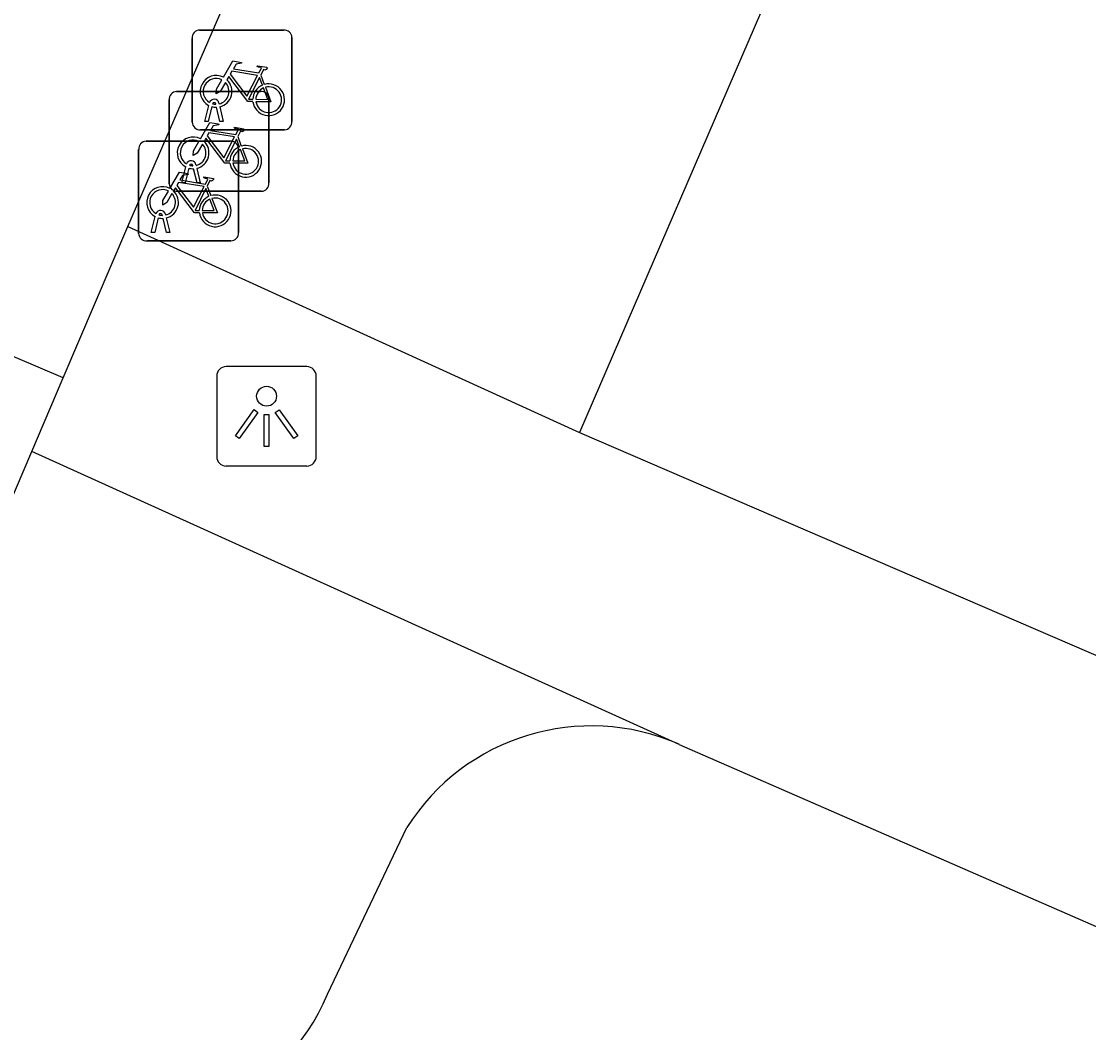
# Model space of a CAD drawing. Extents: x 162812 to 163818, y 381639 to 382470.
# Drawn here: x 163447.83 to 163458.53, y 381949.74 to 381959.88 of the extents above; entities that cross this region are included whole.
import ezdxf

# ---------------------------------------------------------------- set-up
doc = ezdxf.new("R2010")
doc.units = 0
for name, color, linetype in [('IMGEO_Fietsenrek', 7, 'Continuous'), ('IMGEO_Lichtpunt', 7, 'Continuous'), ('IMGEO_Pand', 7, 'Continuous'), ('IMGEO_Rijbaan_lokaal_open', 7, 'Continuous'), ('IMGEO_Voetpad_open', 7, 'Continuous')]:
    doc.layers.add(name, color=color, linetype=linetype)

msp = doc.modelspace()

# ---------------------------------------------------------------- linework, layer by layer
at = {"layer": 'IMGEO_Fietsenrek'}
for p, q in [((163449.617, 381959.794), (163450.458, 381959.794)), ((163450.458, 381959.794), (163449.617, 381959.794)), ((163449.542, 381958.869), (163449.542, 381959.71)), ((163449.542, 381959.71), (163449.542, 381958.869)), ((163450.542, 381959.719), (163450.542, 381958.878)), ((163450.542, 381958.878), (163450.542, 381959.719)), ((163450.229, 381959.343), (163450.265, 381959.248)), ((163449.387, 381959.177), (163450.228, 381959.177)), ((163450.228, 381959.177), (163449.387, 381959.177)), ((163449.312, 381958.252), (163449.312, 381959.093)), ((163449.312, 381959.093), (163449.312, 381958.252)), ((163449.669, 381958.878), (163449.708, 381959.038)), ((163449.738, 381959.026), (163449.703, 381958.878)), ((163449.78, 381959.05), (163449.779, 381959.054)), ((163449.821, 381958.878), (163449.787, 381959.02)), ((163449.811, 381959.061), (163449.812, 381959.054)), ((163449.819, 381959.024), (163449.854, 381958.878)), ((163450.312, 381959.102), (163450.312, 381958.261)), ((163450.312, 381958.261), (163450.312, 381959.102)), ((163449.703, 381958.878), (163449.669, 381958.878)), ((163449.854, 381958.878), (163449.821, 381958.878)), ((163450.467, 381958.794), (163449.626, 381958.794)), ((163449.626, 381958.794), (163450.467, 381958.794)), ((163449.999, 381958.726), (163450.035, 381958.631)), ((163449.006, 381957.755), (163449.006, 381958.596)), ((163449.006, 381958.596), (163449.006, 381957.755)), ((163449.081, 381958.68), (163449.922, 381958.68)), ((163449.922, 381958.68), (163449.081, 381958.68)), ((163450.006, 381958.605), (163450.006, 381957.764)), ((163450.006, 381957.764), (163450.006, 381958.605)), ((163449.439, 381958.261), (163449.478, 381958.421)), ((163449.508, 381958.409), (163449.473, 381958.261)), ((163449.55, 381958.433), (163449.549, 381958.437)), ((163449.591, 381958.261), (163449.557, 381958.403)), ((163449.581, 381958.444), (163449.582, 381958.437)), ((163449.589, 381958.407), (163449.624, 381958.261)), ((163450.237, 381958.177), (163449.396, 381958.177)), ((163449.396, 381958.177), (163450.237, 381958.177)), ((163449.473, 381958.261), (163449.439, 381958.261)), ((163449.624, 381958.261), (163449.591, 381958.261)), ((163449.693, 381958.229), (163449.729, 381958.134)), ((163449.133, 381957.764), (163449.172, 381957.924)), ((163449.202, 381957.912), (163449.167, 381957.764)), ((163449.244, 381957.936), (163449.243, 381957.94)), ((163449.285, 381957.764), (163449.251, 381957.906)), ((163449.275, 381957.947), (163449.276, 381957.94)), ((163449.283, 381957.91), (163449.318, 381957.764)), ((163449.167, 381957.764), (163449.133, 381957.764)), ((163449.318, 381957.764), (163449.285, 381957.764)), ((163449.931, 381957.68), (163449.09, 381957.68)), ((163449.09, 381957.68), (163449.931, 381957.68))]:
    msp.add_line(p, q, dxfattribs=at)
for points in [[(163449.855, 381959.32), (163449.95, 381959.484), (163450.036, 381959.47), (163450.038, 381959.461), (163449.982, 381959.45), (163449.955, 381959.405), (163450.211, 381959.364)], [(163450.198, 381959.339), (163449.941, 381959.38), (163449.924, 381959.351), (163450.091, 381959.131), (163450.198, 381959.339)], [(163450.211, 381959.364), (163450.236, 381959.413), (163450.23, 381959.417), (163450.207, 381959.421), (163450.195, 381959.428), (163450.194, 381959.431), (163450.196, 381959.436), (163450.291, 381959.421), (163450.293, 381959.411), (163450.283, 381959.398), (163450.271, 381959.392), (163450.257, 381959.398), (163450.229, 381959.343)], [(163449.876, 381959.268), (163449.824, 381959.178), (163449.784, 381959.153), (163449.785, 381959.2), (163449.84, 381959.294)], [(163450.151, 381959.076), (163450.101, 381959.076), (163449.91, 381959.327), (163449.891, 381959.295)], [(163450.246, 381959.241), (163450.216, 381959.318), (163450.107, 381959.1), (163450.15, 381959.1)], [(163450.18, 381959.1), (163450.3, 381959.099), (163450.256, 381959.213)], [(163450.276, 381959.22), (163450.331, 381959.075), (163450.181, 381959.075)], [(163449.625, 381958.703), (163449.72, 381958.867), (163449.806, 381958.853), (163449.808, 381958.844), (163449.752, 381958.833), (163449.725, 381958.788), (163449.981, 381958.747)], [(163449.981, 381958.747), (163450.006, 381958.796), (163450, 381958.8), (163449.977, 381958.804), (163449.965, 381958.811), (163449.964, 381958.814), (163449.966, 381958.819), (163450.061, 381958.804), (163450.063, 381958.794), (163450.053, 381958.781), (163450.041, 381958.775), (163450.027, 381958.781), (163449.999, 381958.726)], [(163449.921, 381958.459), (163449.871, 381958.459), (163449.68, 381958.71), (163449.661, 381958.678)], [(163449.968, 381958.722), (163449.711, 381958.763), (163449.694, 381958.734), (163449.861, 381958.514), (163449.968, 381958.722)], [(163450.016, 381958.624), (163449.986, 381958.701), (163449.877, 381958.483), (163449.92, 381958.483)], [(163449.646, 381958.651), (163449.594, 381958.561), (163449.554, 381958.536), (163449.555, 381958.583), (163449.61, 381958.677)], [(163449.95, 381958.483), (163450.07, 381958.482), (163450.026, 381958.596)], [(163450.046, 381958.603), (163450.101, 381958.458), (163449.951, 381958.458)], [(163449.319, 381958.206), (163449.414, 381958.37), (163449.5, 381958.356), (163449.502, 381958.347), (163449.446, 381958.336), (163449.419, 381958.291), (163449.675, 381958.25)], [(163449.675, 381958.25), (163449.7, 381958.299), (163449.694, 381958.303), (163449.671, 381958.307), (163449.659, 381958.314), (163449.658, 381958.317), (163449.66, 381958.322), (163449.755, 381958.307), (163449.757, 381958.297), (163449.747, 381958.284), (163449.735, 381958.278), (163449.721, 381958.284), (163449.693, 381958.229)], [(163449.34, 381958.154), (163449.288, 381958.064), (163449.248, 381958.039), (163449.249, 381958.086), (163449.304, 381958.18)], [(163449.615, 381957.962), (163449.565, 381957.962), (163449.374, 381958.213), (163449.355, 381958.181)], [(163449.662, 381958.225), (163449.405, 381958.266), (163449.388, 381958.237), (163449.555, 381958.017), (163449.662, 381958.225)], [(163449.71, 381958.127), (163449.68, 381958.204), (163449.571, 381957.986), (163449.614, 381957.986)], [(163449.644, 381957.986), (163449.764, 381957.985), (163449.72, 381958.099)], [(163449.74, 381958.106), (163449.795, 381957.961), (163449.645, 381957.961)]]:
    msp.add_lwpolyline(points, dxfattribs=at)
for centre, radius, start, end in [((163449.62, 381959.716), 0.0779, 92.4484, 184.2845), ((163449.62, 381959.716), 0.0779, 92.4484, 184.2845), ((163450.464, 381959.716), 0.0779, 2.4484, 94.2845), ((163450.464, 381959.716), 0.0779, 2.4484, 94.2845), ((163449.782, 381959.179), 0.159, 62.6766, 242.1369), ((163449.782, 381959.179), 0.129, 63.3192, 238.903), ((163449.782, 381959.179), 0.129, 283.6043, 43.4302), ((163449.782, 381959.179), 0.159, 283.5766, 46.6042), ((163450.309, 381959.095), 0.159, 113.3408, 178.3217), ((163450.309, 381959.095), 0.159, 187.0065, 105.7708), ((163449.39, 381959.099), 0.0779, 92.4484, 184.2845), ((163449.39, 381959.099), 0.0779, 92.4484, 184.2845), ((163450.309, 381959.095), 0.129, 113.923, 177.9556), ((163450.309, 381959.095), 0.129, 188.6715, 104.5883), ((163450.234, 381959.099), 0.0779, 2.4484, 94.2845), ((163450.234, 381959.099), 0.0779, 2.4484, 94.2845), ((163449.762, 381959.05), 0.0499, 12.8025, 158.6934), ((163449.782, 381959.179), 0.159, 253.9967, 271.7867), ((163449.762, 381959.05), 0.0174, 12.8025, 163.4502), ((163449.782, 381959.179), 0.129, 253.415, 269.0204), ((163449.62, 381958.872), 0.0779, 182.4484, 274.2845), ((163449.62, 381958.872), 0.0779, 182.4484, 274.2845), ((163450.464, 381958.872), 0.0779, 272.4484, 4.2845), ((163450.464, 381958.872), 0.0779, 272.4484, 4.2845), ((163449.552, 381958.562), 0.159, 62.6766, 242.1369), ((163449.084, 381958.602), 0.0779, 92.4484, 184.2845), ((163449.084, 381958.602), 0.0779, 92.4484, 184.2845), ((163449.552, 381958.562), 0.129, 63.3192, 238.903), ((163449.552, 381958.562), 0.129, 283.6043, 43.4302), ((163449.552, 381958.562), 0.159, 283.5766, 46.6042), ((163450.079, 381958.478), 0.159, 113.3408, 178.3217), ((163450.079, 381958.478), 0.159, 187.0065, 105.7708), ((163449.928, 381958.602), 0.0779, 2.4484, 94.2845), ((163449.928, 381958.602), 0.0779, 2.4484, 94.2845), ((163450.079, 381958.478), 0.129, 113.923, 177.9556), ((163450.079, 381958.478), 0.129, 188.6715, 104.5883), ((163449.532, 381958.433), 0.0499, 12.8025, 158.6934), ((163449.552, 381958.562), 0.159, 253.9967, 271.7867), ((163449.532, 381958.433), 0.0174, 12.8025, 163.4502), ((163449.552, 381958.562), 0.129, 253.415, 269.0204), ((163449.246, 381958.065), 0.159, 62.6766, 242.1369), ((163449.246, 381958.065), 0.129, 63.3192, 238.903), ((163449.246, 381958.065), 0.159, 283.5766, 46.6042), ((163449.39, 381958.255), 0.0779, 182.4484, 274.2845), ((163449.39, 381958.255), 0.0779, 182.4484, 274.2845), ((163450.234, 381958.255), 0.0779, 272.4484, 4.2845), ((163450.234, 381958.255), 0.0779, 272.4484, 4.2845), ((163449.246, 381958.065), 0.129, 283.6043, 43.4302), ((163449.773, 381957.981), 0.159, 113.3408, 178.3217), ((163449.773, 381957.981), 0.159, 187.0065, 105.7708), ((163449.773, 381957.981), 0.129, 113.923, 177.9556), ((163449.773, 381957.981), 0.129, 188.6715, 104.5883), ((163449.226, 381957.936), 0.0499, 12.8025, 158.6934), ((163449.226, 381957.936), 0.0174, 12.8025, 163.4502), ((163449.246, 381958.065), 0.159, 253.9967, 271.7867), ((163449.246, 381958.065), 0.129, 253.415, 269.0204), ((163449.084, 381957.758), 0.0779, 182.4484, 274.2845), ((163449.084, 381957.758), 0.0779, 182.4484, 274.2845), ((163449.928, 381957.758), 0.0779, 272.4484, 4.2845), ((163449.928, 381957.758), 0.0779, 272.4484, 4.2845)]:
    msp.add_arc(centre, radius, start, end, dxfattribs=at)
at = {"layer": 'IMGEO_Lichtpunt'}
for p, q in [((163450.691, 381956.42), (163449.883, 381956.42)), ((163450.691, 381956.42), (163449.883, 381956.42)), ((163449.789, 381956.325), (163449.789, 381955.518)), ((163449.789, 381956.325), (163449.789, 381955.518)), ((163450.785, 381955.518), (163450.785, 381956.325)), ((163450.785, 381955.518), (163450.785, 381956.325)), ((163449.883, 381955.424), (163450.691, 381955.424)), ((163449.883, 381955.424), (163450.691, 381955.424))]:
    msp.add_line(p, q, dxfattribs=at)
for points in [[(163450.163, 381955.989), (163450.202, 381955.961), (163450.014, 381955.699), (163449.976, 381955.726), (163450.163, 381955.989)], [(163450.265, 381955.941), (163450.312, 381955.941), (163450.312, 381955.619), (163450.265, 381955.619), (163450.265, 381955.941)], [(163450.375, 381955.961), (163450.413, 381955.988), (163450.6, 381955.726), (163450.561, 381955.698), (163450.375, 381955.961)]]:
    msp.add_lwpolyline(points, dxfattribs=at)
msp.add_circle((163450.288, 381956.123), 0.0994, dxfattribs=at)
for centre, start, end in [((163449.883, 381956.325), 90, 180), ((163449.883, 381956.325), 90, 180), ((163450.691, 381956.325), 0, 90), ((163450.691, 381956.325), 0, 90), ((163449.883, 381955.518), 180, 270), ((163449.883, 381955.518), 180, 270), ((163450.691, 381955.518), 270, 0), ((163450.691, 381955.518), 270, 360)]:
    msp.add_arc(centre, 0.0946, start, end, dxfattribs=at)
at = {"layer": 'IMGEO_Pand'}
for points in [[(163462.079, 381975.823), (163453.423, 381955.76)], [(163453.423, 381955.76), (163489.4, 381940.238), (163493.268, 381949.204)]]:
    msp.add_lwpolyline(points, dxfattribs=at)
at = {"layer": 'IMGEO_Rijbaan_lokaal_open'}
for points in [[(163448.897, 381957.823), (163457.59, 381977.865)], [(163448.25, 381956.306), (163443.899, 381958.161)], [(163448.25, 381956.306), (163448.897, 381957.823)], [(163447.935, 381955.568), (163448.25, 381956.306)], [(163446.046, 381951.138), (163447.935, 381955.568)]]:
    msp.add_lwpolyline(points, dxfattribs=at)
at = {"layer": 'IMGEO_Voetpad_open'}
for points in [[(163448.897, 381957.823), (163453.423, 381955.76)], [(163454.422, 381952.633), (163447.935, 381955.568)], [(163454.422, 381952.633), (163488.239, 381937.867), (163486.402, 381933.519)], [(163450.898, 381950.128), (163451.694, 381951.799)]]:
    msp.add_lwpolyline(points, dxfattribs=at)
for centre, radius, start, end in [((163453.543, 381950.631), 2.187, 66.2866, 147.7121), ((163448.954, 381950.931), 2.103, 249.5174, 337.5438)]:
    msp.add_arc(centre, radius, start, end, dxfattribs=at)

doc.saveas('drawing.dxf')
